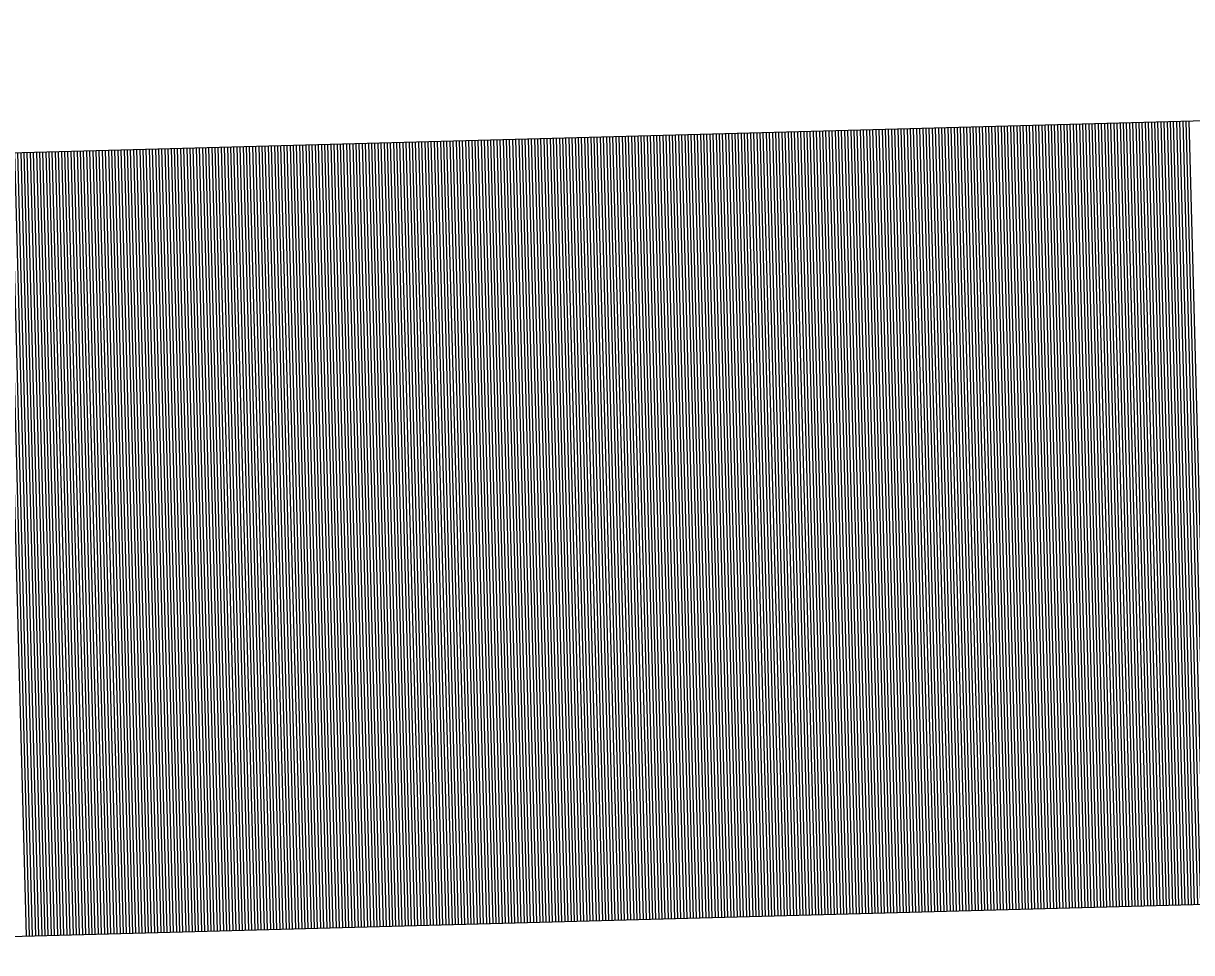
# Model space of a CAD drawing. Extents: x 1926836 to 1933254, y 596317 to 604524.
# Drawn here: x 1931327.917 to 1931331.646, y 596749.007 to 596751.972 of the extents above; entities that cross this region are included whole.
import ezdxf

# ---------------------------------------------------------------- set-up
doc = ezdxf.new("R2010")
doc.units = 0
doc.layers.add('Default', color=7, linetype='Continuous')

msp = doc.modelspace()

# ---------------------------------------------------------------- linework, layer by layer
at = {"layer": 'Default'}
for p, q in [((1931325.8745, 596751.5058), (1931343.2532, 596751.9723)), ((1931331.1072, 596751.6463), (1931331.1743, 596749.1472)), ((1931331.1172, 596751.6465), (1931331.1843, 596749.1474)), ((1931331.1272, 596751.6468), (1931331.1943, 596749.1477)), ((1931331.1372, 596751.6471), (1931331.2043, 596749.148)), ((1931331.1472, 596751.6473), (1931331.2143, 596749.1482)), ((1931331.1572, 596751.6476), (1931331.2243, 596749.1485)), ((1931331.1672, 596751.6479), (1931331.2343, 596749.1488)), ((1931331.1772, 596751.6481), (1931331.2443, 596749.149)), ((1931331.1872, 596751.6484), (1931331.2543, 596749.1493)), ((1931331.1972, 596751.6487), (1931331.2643, 596749.1496)), ((1931331.2072, 596751.6489), (1931331.2743, 596749.1498)), ((1931331.2172, 596751.6492), (1931331.2843, 596749.1501)), ((1931331.2272, 596751.6495), (1931331.2943, 596749.1504)), ((1931331.2372, 596751.6497), (1931331.3043, 596749.1506)), ((1931331.2472, 596751.65), (1931331.3143, 596749.1509)), ((1931331.2572, 596751.6503), (1931331.3242, 596749.1512)), ((1931331.2672, 596751.6505), (1931331.3342, 596749.1514)), ((1931331.2772, 596751.6508), (1931331.3442, 596749.1517)), ((1931331.2872, 596751.6511), (1931331.3542, 596749.152)), ((1931331.2971, 596751.6514), (1931331.3642, 596749.1523)), ((1931331.3071, 596751.6516), (1931331.3742, 596749.1525)), ((1931331.3171, 596751.6519), (1931331.3842, 596749.1528)), ((1931331.3271, 596751.6522), (1931331.3942, 596749.1531)), ((1931331.3371, 596751.6524), (1931331.4042, 596749.1533)), ((1931331.3471, 596751.6527), (1931331.4142, 596749.1536)), ((1931331.3571, 596751.653), (1931331.4242, 596749.1539)), ((1931331.3671, 596751.6532), (1931331.4342, 596749.1541)), ((1931331.3771, 596751.6535), (1931331.4442, 596749.1544)), ((1931331.3871, 596751.6538), (1931331.4542, 596749.1547)), ((1931331.3971, 596751.654), (1931331.4642, 596749.1549)), ((1931331.4071, 596751.6543), (1931331.4742, 596749.1552)), ((1931331.4171, 596751.6546), (1931331.4842, 596749.1555)), ((1931331.4271, 596751.6548), (1931331.4942, 596749.1557)), ((1931331.4371, 596751.6551), (1931331.5042, 596749.156)), ((1931331.4471, 596751.6554), (1931331.5142, 596749.1563)), ((1931331.4571, 596751.6556), (1931331.5242, 596749.1565)), ((1931331.4671, 596751.6559), (1931331.5342, 596749.1568)), ((1931331.4771, 596751.6562), (1931331.5442, 596749.1571)), ((1931331.4871, 596751.6564), (1931331.5542, 596749.1573)), ((1931331.4971, 596751.6567), (1931331.5642, 596749.1576)), ((1931331.5071, 596751.657), (1931331.5742, 596749.1579)), ((1931331.5171, 596751.6573), (1931331.5842, 596749.1582)), ((1931331.5271, 596751.6575), (1931331.5942, 596749.1584)), ((1931331.5371, 596751.6578), (1931331.6041, 596749.1587)), ((1931331.5471, 596751.6581), (1931331.6141, 596749.159)), ((1931331.5571, 596751.6583), (1931331.6241, 596749.1592)), ((1931331.5671, 596751.6586), (1931331.6341, 596749.1595)), ((1931331.577, 596751.6589), (1931331.6441, 596749.1598)), ((1931331.587, 596751.6591), (1931331.6541, 596749.16)), ((1931331.597, 596751.6594), (1931331.6641, 596749.1603)), ((1931331.607, 596751.6597), (1931331.6741, 596749.1606)), ((1931331.617, 596751.6599), (1931331.6841, 596749.1608)), ((1931331.627, 596751.6602), (1931331.6941, 596749.1611)), ((1931331.637, 596751.6605), (1931331.7041, 596749.1614)), ((1931329.7177, 596751.609), (1931329.7848, 596749.1099)), ((1931329.7277, 596751.6092), (1931329.7948, 596749.1101)), ((1931329.7377, 596751.6095), (1931329.8048, 596749.1104)), ((1931329.7477, 596751.6098), (1931329.8148, 596749.1107)), ((1931329.7577, 596751.61), (1931329.8248, 596749.1109)), ((1931329.7677, 596751.6103), (1931329.8348, 596749.1112)), ((1931329.7777, 596751.6106), (1931329.8448, 596749.1115)), ((1931329.7877, 596751.6108), (1931329.8548, 596749.1117)), ((1931329.7977, 596751.6111), (1931329.8648, 596749.112)), ((1931329.8077, 596751.6114), (1931329.8748, 596749.1123)), ((1931329.8177, 596751.6116), (1931329.8848, 596749.1125)), ((1931329.8277, 596751.6119), (1931329.8948, 596749.1128)), ((1931329.8377, 596751.6122), (1931329.9048, 596749.1131)), ((1931329.8477, 596751.6124), (1931329.9148, 596749.1133)), ((1931329.8577, 596751.6127), (1931329.9248, 596749.1136)), ((1931329.8677, 596751.613), (1931329.9347, 596749.1139)), ((1931329.8777, 596751.6132), (1931329.9447, 596749.1141)), ((1931329.8877, 596751.6135), (1931329.9547, 596749.1144)), ((1931329.8977, 596751.6138), (1931329.9647, 596749.1147)), ((1931329.9076, 596751.6141), (1931329.9747, 596749.115)), ((1931329.9176, 596751.6143), (1931329.9847, 596749.1152)), ((1931329.9276, 596751.6146), (1931329.9947, 596749.1155)), ((1931329.9376, 596751.6149), (1931330.0047, 596749.1158)), ((1931329.9476, 596751.6151), (1931330.0147, 596749.116)), ((1931329.9576, 596751.6154), (1931330.0247, 596749.1163)), ((1931329.9676, 596751.6157), (1931330.0347, 596749.1166)), ((1931329.9776, 596751.6159), (1931330.0447, 596749.1168)), ((1931329.9876, 596751.6162), (1931330.0547, 596749.1171)), ((1931329.9976, 596751.6165), (1931330.0647, 596749.1174)), ((1931330.0076, 596751.6167), (1931330.0747, 596749.1176)), ((1931330.0176, 596751.617), (1931330.0847, 596749.1179)), ((1931330.0276, 596751.6173), (1931330.0947, 596749.1182)), ((1931330.0376, 596751.6175), (1931330.1047, 596749.1184)), ((1931330.0476, 596751.6178), (1931330.1147, 596749.1187)), ((1931330.0576, 596751.6181), (1931330.1247, 596749.119)), ((1931330.0676, 596751.6183), (1931330.1347, 596749.1192)), ((1931330.0776, 596751.6186), (1931330.1447, 596749.1195)), ((1931330.0876, 596751.6189), (1931330.1547, 596749.1198)), ((1931330.0976, 596751.6191), (1931330.1647, 596749.12)), ((1931330.1076, 596751.6194), (1931330.1747, 596749.1203)), ((1931330.1176, 596751.6197), (1931330.1847, 596749.1206)), ((1931330.1276, 596751.62), (1931330.1947, 596749.1209)), ((1931330.1376, 596751.6202), (1931330.2047, 596749.1211)), ((1931330.1476, 596751.6205), (1931330.2146, 596749.1214)), ((1931330.1576, 596751.6208), (1931330.2246, 596749.1217)), ((1931330.1676, 596751.621), (1931330.2346, 596749.1219)), ((1931330.1776, 596751.6213), (1931330.2446, 596749.1222)), ((1931330.1875, 596751.6216), (1931330.2546, 596749.1225)), ((1931330.1975, 596751.6218), (1931330.2646, 596749.1227)), ((1931330.2075, 596751.6221), (1931330.2746, 596749.123)), ((1931330.2175, 596751.6224), (1931330.2846, 596749.1233)), ((1931330.2275, 596751.6226), (1931330.2946, 596749.1235)), ((1931330.2375, 596751.6229), (1931330.3046, 596749.1238)), ((1931330.2475, 596751.6232), (1931330.3146, 596749.1241)), ((1931330.2575, 596751.6234), (1931330.3246, 596749.1243)), ((1931330.2675, 596751.6237), (1931330.3346, 596749.1246)), ((1931330.2775, 596751.624), (1931330.3446, 596749.1249)), ((1931330.2875, 596751.6242), (1931330.3546, 596749.1251)), ((1931330.2975, 596751.6245), (1931330.3646, 596749.1254)), ((1931330.3075, 596751.6248), (1931330.3746, 596749.1257)), ((1931330.3175, 596751.6251), (1931330.3846, 596749.126)), ((1931330.3275, 596751.6253), (1931330.3946, 596749.1262)), ((1931330.3375, 596751.6256), (1931330.4046, 596749.1265)), ((1931330.3475, 596751.6259), (1931330.4146, 596749.1268)), ((1931330.3575, 596751.6261), (1931330.4246, 596749.127)), ((1931330.3675, 596751.6264), (1931330.4346, 596749.1273)), ((1931330.3775, 596751.6267), (1931330.4446, 596749.1276)), ((1931330.3875, 596751.6269), (1931330.4546, 596749.1278)), ((1931330.3975, 596751.6272), (1931330.4646, 596749.1281)), ((1931330.4075, 596751.6275), (1931330.4746, 596749.1284)), ((1931330.4175, 596751.6277), (1931330.4846, 596749.1286)), ((1931330.4275, 596751.628), (1931330.4945, 596749.1289)), ((1931330.4375, 596751.6283), (1931330.5045, 596749.1292)), ((1931330.4475, 596751.6285), (1931330.5145, 596749.1294)), ((1931330.4575, 596751.6288), (1931330.5245, 596749.1297)), ((1931330.4674, 596751.6291), (1931330.5345, 596749.13)), ((1931330.4774, 596751.6293), (1931330.5445, 596749.1302)), ((1931330.4874, 596751.6296), (1931330.5545, 596749.1305)), ((1931330.4974, 596751.6299), (1931330.5645, 596749.1308)), ((1931330.5074, 596751.6302), (1931330.5745, 596749.1311)), ((1931330.5174, 596751.6304), (1931330.5845, 596749.1313)), ((1931330.5274, 596751.6307), (1931330.5945, 596749.1316)), ((1931330.5374, 596751.631), (1931330.6045, 596749.1319)), ((1931330.5474, 596751.6312), (1931330.6145, 596749.1321)), ((1931330.5574, 596751.6315), (1931330.6245, 596749.1324)), ((1931330.5674, 596751.6318), (1931330.6345, 596749.1327)), ((1931330.5774, 596751.632), (1931330.6445, 596749.1329)), ((1931330.5874, 596751.6323), (1931330.6545, 596749.1332)), ((1931330.5974, 596751.6326), (1931330.6645, 596749.1335)), ((1931330.6074, 596751.6328), (1931330.6745, 596749.1337)), ((1931330.6174, 596751.6331), (1931330.6845, 596749.134)), ((1931330.6274, 596751.6334), (1931330.6945, 596749.1343)), ((1931330.6374, 596751.6336), (1931330.7045, 596749.1345)), ((1931330.6474, 596751.6339), (1931330.7145, 596749.1348)), ((1931330.6574, 596751.6342), (1931330.7245, 596749.1351)), ((1931330.6674, 596751.6344), (1931330.7345, 596749.1353)), ((1931330.6774, 596751.6347), (1931330.7445, 596749.1356)), ((1931330.6874, 596751.635), (1931330.7545, 596749.1359)), ((1931330.6974, 596751.6353), (1931330.7645, 596749.1362)), ((1931330.7074, 596751.6355), (1931330.7744, 596749.1364)), ((1931330.7174, 596751.6358), (1931330.7844, 596749.1367)), ((1931330.7274, 596751.6361), (1931330.7944, 596749.137)), ((1931330.7373, 596751.6363), (1931330.8044, 596749.1372)), ((1931330.7473, 596751.6366), (1931330.8144, 596749.1375)), ((1931330.7573, 596751.6369), (1931330.8244, 596749.1378)), ((1931330.7673, 596751.6371), (1931330.8344, 596749.138)), ((1931330.7773, 596751.6374), (1931330.8444, 596749.1383)), ((1931330.7873, 596751.6377), (1931330.8544, 596749.1386)), ((1931330.7973, 596751.6379), (1931330.8644, 596749.1388)), ((1931330.8073, 596751.6382), (1931330.8744, 596749.1391)), ((1931330.8173, 596751.6385), (1931330.8844, 596749.1394)), ((1931330.8273, 596751.6387), (1931330.8944, 596749.1396)), ((1931330.8373, 596751.639), (1931330.9044, 596749.1399)), ((1931330.8473, 596751.6393), (1931330.9144, 596749.1402)), ((1931330.8573, 596751.6395), (1931330.9244, 596749.1404)), ((1931330.8673, 596751.6398), (1931330.9344, 596749.1407)), ((1931330.8773, 596751.6401), (1931330.9444, 596749.141)), ((1931330.8873, 596751.6403), (1931330.9544, 596749.1412)), ((1931330.8973, 596751.6406), (1931330.9644, 596749.1415)), ((1931330.9073, 596751.6409), (1931330.9744, 596749.1418)), ((1931330.9173, 596751.6412), (1931330.9844, 596749.1421)), ((1931330.9273, 596751.6414), (1931330.9944, 596749.1423)), ((1931330.9373, 596751.6417), (1931331.0044, 596749.1426)), ((1931330.9473, 596751.642), (1931331.0144, 596749.1429)), ((1931330.9573, 596751.6422), (1931331.0244, 596749.1431)), ((1931330.9673, 596751.6425), (1931331.0344, 596749.1434)), ((1931330.9773, 596751.6428), (1931331.0443, 596749.1437)), ((1931330.9873, 596751.643), (1931331.0543, 596749.1439)), ((1931330.9973, 596751.6433), (1931331.0643, 596749.1442)), ((1931331.0073, 596751.6436), (1931331.0743, 596749.1445)), ((1931331.0172, 596751.6438), (1931331.0843, 596749.1447)), ((1931331.0272, 596751.6441), (1931331.0943, 596749.145)), ((1931331.0372, 596751.6444), (1931331.1043, 596749.1453)), ((1931331.0472, 596751.6446), (1931331.1143, 596749.1455)), ((1931331.0572, 596751.6449), (1931331.1243, 596749.1458)), ((1931331.0672, 596751.6452), (1931331.1343, 596749.1461)), ((1931331.0772, 596751.6454), (1931331.1443, 596749.1463)), ((1931331.0872, 596751.6457), (1931331.1543, 596749.1466)), ((1931331.0972, 596751.646), (1931331.1643, 596749.1469)), ((1931328.3282, 596751.5717), (1931328.3953, 596749.0726)), ((1931328.3382, 596751.5719), (1931328.4053, 596749.0728)), ((1931328.3482, 596751.5722), (1931328.4153, 596749.0731)), ((1931328.3582, 596751.5725), (1931328.4253, 596749.0734)), ((1931328.3682, 596751.5727), (1931328.4353, 596749.0736)), ((1931328.3782, 596751.573), (1931328.4453, 596749.0739)), ((1931328.3882, 596751.5733), (1931328.4553, 596749.0742)), ((1931328.3982, 596751.5735), (1931328.4653, 596749.0744)), ((1931328.4082, 596751.5738), (1931328.4753, 596749.0747)), ((1931328.4182, 596751.5741), (1931328.4853, 596749.075)), ((1931328.4282, 596751.5743), (1931328.4953, 596749.0752)), ((1931328.4382, 596751.5746), (1931328.5053, 596749.0755)), ((1931328.4482, 596751.5749), (1931328.5153, 596749.0758)), ((1931328.4582, 596751.5751), (1931328.5253, 596749.076)), ((1931328.4682, 596751.5754), (1931328.5353, 596749.0763)), ((1931328.4782, 596751.5757), (1931328.5452, 596749.0766)), ((1931328.4882, 596751.5759), (1931328.5552, 596749.0768)), ((1931328.4982, 596751.5762), (1931328.5652, 596749.0771)), ((1931328.5082, 596751.5765), (1931328.5752, 596749.0774)), ((1931328.5181, 596751.5768), (1931328.5852, 596749.0777)), ((1931328.5281, 596751.577), (1931328.5952, 596749.0779)), ((1931328.5381, 596751.5773), (1931328.6052, 596749.0782)), ((1931328.5481, 596751.5776), (1931328.6152, 596749.0785)), ((1931328.5581, 596751.5778), (1931328.6252, 596749.0787)), ((1931328.5681, 596751.5781), (1931328.6352, 596749.079)), ((1931328.5781, 596751.5784), (1931328.6452, 596749.0793)), ((1931328.5881, 596751.5786), (1931328.6552, 596749.0795)), ((1931328.5981, 596751.5789), (1931328.6652, 596749.0798)), ((1931328.6081, 596751.5792), (1931328.6752, 596749.0801)), ((1931328.6181, 596751.5794), (1931328.6852, 596749.0803)), ((1931328.6281, 596751.5797), (1931328.6952, 596749.0806)), ((1931328.6381, 596751.58), (1931328.7052, 596749.0809)), ((1931328.6481, 596751.5802), (1931328.7152, 596749.0811)), ((1931328.6581, 596751.5805), (1931328.7252, 596749.0814)), ((1931328.6681, 596751.5808), (1931328.7352, 596749.0817)), ((1931328.6781, 596751.581), (1931328.7452, 596749.0819)), ((1931328.6881, 596751.5813), (1931328.7552, 596749.0822)), ((1931328.6981, 596751.5816), (1931328.7652, 596749.0825)), ((1931328.7081, 596751.5818), (1931328.7752, 596749.0827)), ((1931328.7181, 596751.5821), (1931328.7852, 596749.083)), ((1931328.7281, 596751.5824), (1931328.7952, 596749.0833)), ((1931328.7381, 596751.5827), (1931328.8052, 596749.0836)), ((1931328.7481, 596751.5829), (1931328.8152, 596749.0838)), ((1931328.7581, 596751.5832), (1931328.8251, 596749.0841)), ((1931328.7681, 596751.5835), (1931328.8351, 596749.0844)), ((1931328.7781, 596751.5837), (1931328.8451, 596749.0846)), ((1931328.7881, 596751.584), (1931328.8551, 596749.0849)), ((1931328.798, 596751.5843), (1931328.8651, 596749.0852)), ((1931328.808, 596751.5845), (1931328.8751, 596749.0854)), ((1931328.818, 596751.5848), (1931328.8851, 596749.0857)), ((1931328.828, 596751.5851), (1931328.8951, 596749.086)), ((1931328.838, 596751.5853), (1931328.9051, 596749.0862)), ((1931328.848, 596751.5856), (1931328.9151, 596749.0865)), ((1931328.858, 596751.5859), (1931328.9251, 596749.0868)), ((1931328.868, 596751.5861), (1931328.9351, 596749.087)), ((1931328.878, 596751.5864), (1931328.9451, 596749.0873)), ((1931328.888, 596751.5867), (1931328.9551, 596749.0876)), ((1931328.898, 596751.5869), (1931328.9651, 596749.0878)), ((1931328.908, 596751.5872), (1931328.9751, 596749.0881)), ((1931328.918, 596751.5875), (1931328.9851, 596749.0884)), ((1931328.928, 596751.5878), (1931328.9951, 596749.0887)), ((1931328.938, 596751.588), (1931329.0051, 596749.0889)), ((1931328.948, 596751.5883), (1931329.0151, 596749.0892)), ((1931328.958, 596751.5886), (1931329.0251, 596749.0895)), ((1931328.968, 596751.5888), (1931329.0351, 596749.0897)), ((1931328.978, 596751.5891), (1931329.0451, 596749.09)), ((1931328.988, 596751.5894), (1931329.0551, 596749.0903)), ((1931328.998, 596751.5896), (1931329.0651, 596749.0905)), ((1931329.008, 596751.5899), (1931329.0751, 596749.0908)), ((1931329.018, 596751.5902), (1931329.0851, 596749.0911)), ((1931329.028, 596751.5904), (1931329.0951, 596749.0913)), ((1931329.038, 596751.5907), (1931329.105, 596749.0916)), ((1931329.048, 596751.591), (1931329.115, 596749.0919)), ((1931329.058, 596751.5912), (1931329.125, 596749.0921)), ((1931329.068, 596751.5915), (1931329.135, 596749.0924)), ((1931329.0779, 596751.5918), (1931329.145, 596749.0927)), ((1931329.0879, 596751.592), (1931329.155, 596749.0929)), ((1931329.0979, 596751.5923), (1931329.165, 596749.0932)), ((1931329.1079, 596751.5926), (1931329.175, 596749.0935)), ((1931329.1179, 596751.5929), (1931329.185, 596749.0938)), ((1931329.1279, 596751.5931), (1931329.195, 596749.094)), ((1931329.1379, 596751.5934), (1931329.205, 596749.0943)), ((1931329.1479, 596751.5937), (1931329.215, 596749.0946)), ((1931329.1579, 596751.5939), (1931329.225, 596749.0948)), ((1931329.1679, 596751.5942), (1931329.235, 596749.0951)), ((1931329.1779, 596751.5945), (1931329.245, 596749.0954)), ((1931329.1879, 596751.5947), (1931329.255, 596749.0956)), ((1931329.1979, 596751.595), (1931329.265, 596749.0959)), ((1931329.2079, 596751.5953), (1931329.275, 596749.0962)), ((1931329.2179, 596751.5955), (1931329.285, 596749.0964)), ((1931329.2279, 596751.5958), (1931329.295, 596749.0967)), ((1931329.2379, 596751.5961), (1931329.305, 596749.097)), ((1931329.2479, 596751.5963), (1931329.315, 596749.0972)), ((1931329.2579, 596751.5966), (1931329.325, 596749.0975)), ((1931329.2679, 596751.5969), (1931329.335, 596749.0978)), ((1931329.2779, 596751.5971), (1931329.345, 596749.098)), ((1931329.2879, 596751.5974), (1931329.355, 596749.0983)), ((1931329.2979, 596751.5977), (1931329.365, 596749.0986)), ((1931329.3079, 596751.598), (1931329.375, 596749.0989)), ((1931329.3179, 596751.5982), (1931329.3849, 596749.0991)), ((1931329.3279, 596751.5985), (1931329.3949, 596749.0994)), ((1931329.3379, 596751.5988), (1931329.4049, 596749.0997)), ((1931329.3479, 596751.599), (1931329.4149, 596749.0999)), ((1931329.3578, 596751.5993), (1931329.4249, 596749.1002)), ((1931329.3678, 596751.5996), (1931329.4349, 596749.1005)), ((1931329.3778, 596751.5998), (1931329.4449, 596749.1007)), ((1931329.3878, 596751.6001), (1931329.4549, 596749.101)), ((1931329.3978, 596751.6004), (1931329.4649, 596749.1013)), ((1931329.4078, 596751.6006), (1931329.4749, 596749.1015)), ((1931329.4178, 596751.6009), (1931329.4849, 596749.1018)), ((1931329.4278, 596751.6012), (1931329.4949, 596749.1021)), ((1931329.4378, 596751.6014), (1931329.5049, 596749.1023)), ((1931329.4478, 596751.6017), (1931329.5149, 596749.1026)), ((1931329.4578, 596751.602), (1931329.5249, 596749.1029)), ((1931329.4678, 596751.6022), (1931329.5349, 596749.1031)), ((1931329.4778, 596751.6025), (1931329.5449, 596749.1034)), ((1931329.4878, 596751.6028), (1931329.5549, 596749.1037)), ((1931329.4978, 596751.603), (1931329.5649, 596749.1039)), ((1931329.5078, 596751.6033), (1931329.5749, 596749.1042)), ((1931329.5178, 596751.6036), (1931329.5849, 596749.1045)), ((1931329.5278, 596751.6039), (1931329.5949, 596749.1048)), ((1931329.5378, 596751.6041), (1931329.6049, 596749.105)), ((1931329.5478, 596751.6044), (1931329.6149, 596749.1053)), ((1931329.5578, 596751.6047), (1931329.6249, 596749.1056)), ((1931329.5678, 596751.6049), (1931329.6349, 596749.1058)), ((1931329.5778, 596751.6052), (1931329.6449, 596749.1061)), ((1931329.5878, 596751.6055), (1931329.6549, 596749.1064)), ((1931329.5978, 596751.6057), (1931329.6648, 596749.1066)), ((1931329.6078, 596751.606), (1931329.6748, 596749.1069)), ((1931329.6178, 596751.6063), (1931329.6848, 596749.1072)), ((1931329.6277, 596751.6065), (1931329.6948, 596749.1074)), ((1931329.6377, 596751.6068), (1931329.7048, 596749.1077)), ((1931329.6477, 596751.6071), (1931329.7148, 596749.108)), ((1931329.6577, 596751.6073), (1931329.7248, 596749.1082)), ((1931329.6677, 596751.6076), (1931329.7348, 596749.1085)), ((1931329.6777, 596751.6079), (1931329.7448, 596749.1088)), ((1931329.6877, 596751.6081), (1931329.7548, 596749.109)), ((1931329.6977, 596751.6084), (1931329.7648, 596749.1093)), ((1931329.7077, 596751.6087), (1931329.7748, 596749.1096)), ((1931327.8584, 596751.559), (1931327.9255, 596749.0599)), ((1931327.8684, 596751.5593), (1931327.9355, 596749.0602)), ((1931327.8784, 596751.5596), (1931327.9455, 596749.0605)), ((1931327.8884, 596751.5598), (1931327.9555, 596749.0607)), ((1931327.8984, 596751.5601), (1931327.9655, 596749.061)), ((1931327.9084, 596751.5604), (1931327.9755, 596749.0613)), ((1931327.9184, 596751.5607), (1931327.9855, 596749.0616)), ((1931327.9284, 596751.5609), (1931327.9954, 596749.0618)), ((1931327.9384, 596751.5612), (1931328.0054, 596749.0621)), ((1931327.9484, 596751.5615), (1931328.0154, 596749.0624)), ((1931327.9584, 596751.5617), (1931328.0254, 596749.0626)), ((1931327.9683, 596751.562), (1931328.0354, 596749.0629)), ((1931327.9783, 596751.5623), (1931328.0454, 596749.0632)), ((1931327.9883, 596751.5625), (1931328.0554, 596749.0634)), ((1931327.9983, 596751.5628), (1931328.0654, 596749.0637)), ((1931328.0083, 596751.5631), (1931328.0754, 596749.064)), ((1931328.0183, 596751.5633), (1931328.0854, 596749.0642)), ((1931328.0283, 596751.5636), (1931328.0954, 596749.0645)), ((1931328.0383, 596751.5639), (1931328.1054, 596749.0648)), ((1931328.0483, 596751.5641), (1931328.1154, 596749.065)), ((1931328.0583, 596751.5644), (1931328.1254, 596749.0653)), ((1931328.0683, 596751.5647), (1931328.1354, 596749.0656)), ((1931328.0783, 596751.5649), (1931328.1454, 596749.0658)), ((1931328.0883, 596751.5652), (1931328.1554, 596749.0661)), ((1931328.0983, 596751.5655), (1931328.1654, 596749.0664)), ((1931328.1083, 596751.5657), (1931328.1754, 596749.0666)), ((1931328.1183, 596751.566), (1931328.1854, 596749.0669)), ((1931328.1283, 596751.5663), (1931328.1954, 596749.0672)), ((1931328.1383, 596751.5666), (1931328.2054, 596749.0675)), ((1931328.1483, 596751.5668), (1931328.2154, 596749.0677)), ((1931328.1583, 596751.5671), (1931328.2254, 596749.068)), ((1931328.1683, 596751.5674), (1931328.2354, 596749.0683)), ((1931328.1783, 596751.5676), (1931328.2454, 596749.0685)), ((1931328.1883, 596751.5679), (1931328.2554, 596749.0688)), ((1931328.1983, 596751.5682), (1931328.2654, 596749.0691)), ((1931328.2083, 596751.5684), (1931328.2753, 596749.0693)), ((1931328.2183, 596751.5687), (1931328.2853, 596749.0696)), ((1931328.2283, 596751.569), (1931328.2953, 596749.0699)), ((1931328.2383, 596751.5692), (1931328.3053, 596749.0701)), ((1931328.2482, 596751.5695), (1931328.3153, 596749.0704)), ((1931328.2582, 596751.5698), (1931328.3253, 596749.0707)), ((1931328.2682, 596751.57), (1931328.3353, 596749.0709)), ((1931328.2782, 596751.5703), (1931328.3453, 596749.0712)), ((1931328.2882, 596751.5706), (1931328.3553, 596749.0715)), ((1931328.2982, 596751.5708), (1931328.3653, 596749.0717)), ((1931328.3082, 596751.5711), (1931328.3753, 596749.072)), ((1931328.3182, 596751.5714), (1931328.3853, 596749.0723)), ((1931325.9416, 596749.0067), (1931343.3203, 596749.4732))]:
    msp.add_line(p, q, dxfattribs=at)

doc.saveas('drawing.dxf')
